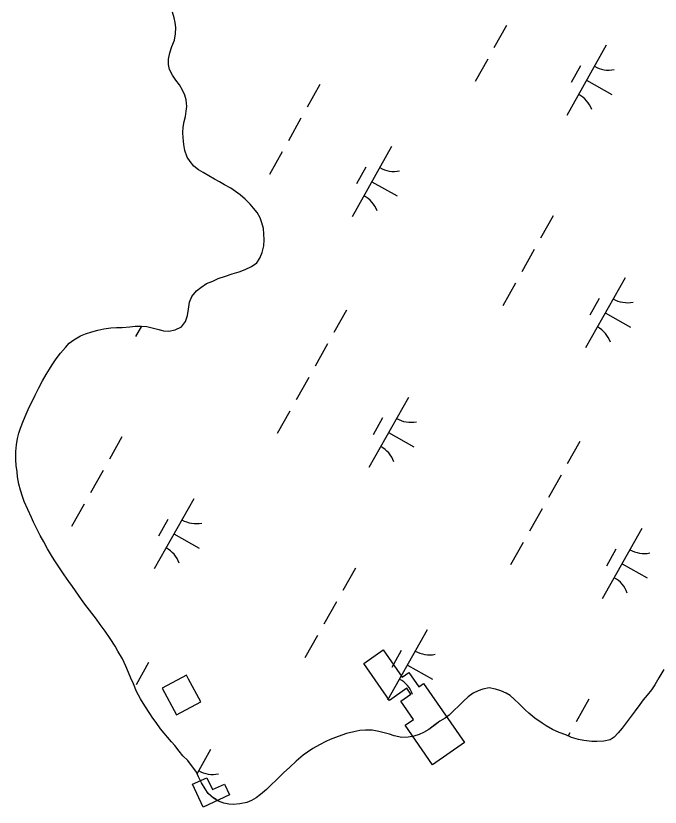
# Model space of a CAD drawing. Extents: x 3913936 to 3933962, y 195330 to 217741.
# Drawn here: x 3926806.7 to 3927207.1, y 203643 to 204134.5 of the extents above; entities that cross this region are included whole.
import ezdxf

# ---------------------------------------------------------------- set-up
doc = ezdxf.new("R2010")
doc.units = 0
for name, color, linetype in [('V-CHAN-DOCK', 7, 'Continuous'), ('V-TOPO-SHOR', 7, 'Continuous'), ('V-WETL-SWMP', 7, 'Continuous')]:
    doc.layers.add(name, color=color, linetype=linetype)

msp = doc.modelspace()

# ---------------------------------------------------------------- linework, layer by layer
at = {"layer": 'V-CHAN-DOCK'}
for points in [[(3927060.07, 203719.73), (3927085.45, 203683.13), (3927065.57, 203669.34), (3927048.6, 203693.81), (3927053.83, 203697.44), (3927045.99, 203708.76), (3927052.25, 203713.1), (3927049.7, 203716.78), (3927038.82, 203709.23), (3927022.92, 203732.16), (3927035.08, 203740.6), (3927046.81, 203723.68), (3927050.94, 203726.55), (3927057.1, 203717.67)], [(3926897.7, 203716.78), (3926906.56, 203700.25), (3926921.65, 203708.33), (3926914.12, 203722.39), (3926912.79, 203724.86)], [(3926916.59, 203657.15), (3926925.45, 203661.28), (3926928.9, 203653.88), (3926936.31, 203657.33), (3926939.47, 203650.55), (3926923.22, 203642.96)]]:
    msp.add_lwpolyline(points, close=True, dxfattribs=at)
at = {"layer": 'V-TOPO-SHOR'}
for points in [[(3926945.43, 203975.43), (3926949.22, 203976.91), (3926953.27, 203978.78), (3926956.39, 203981.17), (3926958.33, 203983.94), (3926959.74, 203987.49), (3926960.75, 203991.7), (3926960.97, 203995.37), (3926960.94, 203999.17), (3926960.65, 204002.31), (3926959.57, 204005.84), (3926958.62, 204008.98), (3926956.62, 204012.37), (3926954.5, 204014.97), (3926952.25, 204017.57), (3926949.33, 204020.56), (3926946.16, 204023.41), (3926943.26, 204025.48), (3926940.36, 204027.42), (3926936.41, 204029.61), (3926933.37, 204031.42), (3926930.21, 204033.09), (3926926.66, 204035.03), (3926923.23, 204037.09), (3926920.2, 204038.9), (3926917.42, 204041.1), (3926915.04, 204043.96), (3926913.23, 204046.8), (3926911.72, 204050.8), (3926911.03, 204054.51), (3926910.62, 204058.76), (3926910.54, 204062.01), (3926910.7, 204065.34), (3926911.37, 204068.91), (3926912.13, 204072.06), (3926912.49, 204075.21), (3926912.99, 204078.23), (3926912.56, 204082.29), (3926911.74, 204085.3), (3926910.4, 204088.43), (3926908.4, 204091.69), (3926906.15, 204094.55), (3926904.02, 204097.55), (3926902.29, 204101.07), (3926901.6, 204104.21), (3926901.7, 204107.62), (3926902.45, 204111.43), (3926903.72, 204115.5), (3926905.26, 204119.45), (3926906.01, 204123.39), (3926906.23, 204127.32), (3926905.68, 204130.33), (3926905.13, 204133.34), (3926904.05, 204136.87)], [(3926913.54, 203671.95), (3926910.49, 203674.94), (3926908.24, 203677.67), (3926905.45, 203681.18), (3926903.47, 203683.52), (3926900.95, 203686.52), (3926898.96, 203688.86), (3926896.7, 203691.72), (3926893.92, 203695.63), (3926891.92, 203698.23), (3926889.93, 203701.23), (3926886.87, 203705.92), (3926884.21, 203710.35), (3926881.81, 203714.91), (3926879.8, 203719.61), (3926878.19, 203723.14), (3926876.85, 203726.53), (3926875.11, 203730.45), (3926872.97, 203735.02), (3926870.17, 203739.84), (3926868.44, 203742.97), (3926865.38, 203747.66), (3926862.19, 203752.35), (3926859.14, 203756.51), (3926856.88, 203759.77), (3926853.96, 203763.41), (3926851.17, 203767.19), (3926849.05, 203769.92), (3926845.72, 203774.74), (3926841.87, 203779.95), (3926839.62, 203783.07), (3926836.7, 203787.37), (3926833.5, 203792.32), (3926830.58, 203796.62), (3926828.98, 203799.23), (3926826.45, 203803.4), (3926824.18, 203807.7), (3926821.92, 203811.74), (3926819.65, 203816.31), (3926817.77, 203820.09), (3926816.44, 203822.96), (3926814.17, 203827.79), (3926812.02, 203832.88), (3926810.94, 203836.02), (3926809.6, 203839.81), (3926808.64, 203843.6), (3926807.81, 203848.05), (3926807.52, 203851.19), (3926806.96, 203855.25), (3926806.8, 203858.66), (3926806.75, 203863.9), (3926807.1, 203868.1), (3926807.72, 203871.9), (3926808.61, 203875.19), (3926809.63, 203878.48), (3926811.42, 203883.21), (3926813.22, 203887.03), (3926815.14, 203891.37), (3926817.33, 203895.85), (3926818.74, 203898.88), (3926821.06, 203903.49), (3926823.25, 203907.7), (3926825.57, 203911.66), (3926827.64, 203914.95), (3926829.31, 203917.72), (3926831.9, 203921.42), (3926834.49, 203924.98), (3926837.6, 203928.55), (3926839.94, 203931.19), (3926842.8, 203933.31), (3926846.84, 203935.71), (3926850.1, 203937.05), (3926853.9, 203938.27), (3926857.69, 203939.35), (3926861.48, 203940.17), (3926865.8, 203940.61), (3926869.34, 203940.9), (3926872.88, 203940.93), (3926877.59, 203941.24), (3926880.87, 203941.67), (3926884.8, 203941.83), (3926888.08, 203941.47), (3926892.28, 203940.59), (3926895.7, 203939.71), (3926898.59, 203938.82), (3926901.73, 203938.58), (3926905.66, 203939.41), (3926909.71, 203941.28), (3926912.16, 203944.71), (3926913.31, 203948.39), (3926913.93, 203952.2), (3926914.67, 203956.66), (3926916.08, 203960.21), (3926919.06, 203963.65), (3926921.67, 203965.77), (3926925.18, 203968.17), (3926929.1, 203969.77), (3926932.49, 203971.25), (3926936.94, 203972.73), (3926941.25, 203974.21), (3926945.43, 203975.43)], [(3927209.34, 203728.54), (3927206.25, 203723.27), (3927203.79, 203719.05), (3927201.6, 203715.89), (3927199.01, 203712.45), (3927196.54, 203709.68), (3927194.47, 203706.77), (3927191.62, 203702.82), (3927189.68, 203700.31), (3927186.58, 203696.08), (3927183.47, 203691.99), (3927181, 203689.08), (3927178.54, 203686.44), (3927175.93, 203684.71), (3927172.14, 203684.02), (3927167.68, 203683.85), (3927164.54, 203683.82), (3927159.69, 203684.43), (3927156.4, 203685.05), (3927152.06, 203686.32), (3927148.38, 203687.86), (3927144.3, 203689.27), (3927140.09, 203691.19), (3927136.27, 203693.38), (3927133.76, 203695.07), (3927129.27, 203698.3), (3927125.58, 203701.28), (3927123.2, 203703.49), (3927119.49, 203707.12), (3927116.45, 203709.98), (3927113.94, 203712.31), (3927111.31, 203713.86), (3927108.15, 203715.14), (3927104.73, 203716.29), (3927100.92, 203717.04), (3927096.99, 203716.35), (3927093.99, 203715.27), (3927090.99, 203713.8), (3927087.73, 203711.41), (3927084.87, 203708.9), (3927081.89, 203705.98), (3927078.9, 203702.94), (3927075.91, 203700.16), (3927073.44, 203698.17), (3927070.18, 203696.31), (3927067.19, 203694.18), (3927063.41, 203691.26), (3927060.02, 203689.4), (3927057.28, 203688.06), (3927054.01, 203686.98), (3927050.61, 203686.42), (3927046.68, 203686.26), (3927041.82, 203687.26), (3927038.93, 203688.28), (3927035.64, 203689.17), (3927032.23, 203690.05), (3927028.15, 203690.8), (3927023.96, 203690.89), (3927020.56, 203690.6), (3927016.76, 203689.78)], [(3927016.76, 203689.78), (3927012.18, 203688.68), (3927006.96, 203686.93), (3927002.13, 203685.05), (3926999.39, 203683.72), (3926995.34, 203681.71), (3926991.3, 203679.45), (3926988.04, 203677.19), (3926985.31, 203675.19), (3926981.02, 203671.49), (3926976.99, 203667.91), (3926973.09, 203664.2), (3926969.06, 203660.36), (3926964.77, 203656.26), (3926962.44, 203654.01), (3926958.67, 203650.83), (3926956.06, 203648.71), (3926953.2, 203647.11), (3926950.32, 203645.9), (3926946.01, 203644.94), (3926942.08, 203644.64), (3926939.06, 203644.88), (3926936.04, 203645.5), (3926932.62, 203646.78), (3926929.59, 203648.59), (3926926.28, 203651.44), (3926924.29, 203654.44), (3926922.03, 203658.09), (3926920.29, 203661.74), (3926919.08, 203664.61), (3926913.54, 203671.95)]]:
    msp.add_lwpolyline(points, dxfattribs=at)
at = {"layer": 'V-WETL-SWMP'}
for p, q in [((3927111.68, 204128.6), (3927103.84, 204114.65)), ((3927173.61, 204116.25), (3927149.11, 204072.66)), ((3927099.92, 204107.68), (3927092.08, 204093.73)), ((3927157.57, 204103.47), (3927151.69, 204093)), ((3927161.36, 204094.45), (3927177.05, 204085.63)), ((3926995.67, 204091.77), (3926987.83, 204077.82)), ((3926983.91, 204070.85), (3926976.06, 204056.9)), ((3927040.24, 204053.29), (3927015.74, 204009.7)), ((3926972.14, 204049.93), (3926964.3, 204035.98)), ((3927024.21, 204040.51), (3927018.33, 204030.05)), ((3927027.99, 204031.49), (3927043.68, 204022.67)), ((3927140.66, 204010.26), (3927132.82, 203996.32)), ((3927128.9, 203989.34), (3927121.06, 203975.39)), ((3927185.24, 203971.78), (3927160.74, 203928.19)), ((3927117.14, 203968.42), (3927109.3, 203954.47)), ((3927169.2, 203959), (3927163.32, 203948.54)), ((3927012.23, 203951.68), (3927004.39, 203937.74)), ((3927172.99, 203949.99), (3927188.68, 203941.17)), ((3926884.75, 203941.83), (3926881.14, 203935.41)), ((3927000.47, 203930.76), (3926992.63, 203916.81)), ((3926988.71, 203909.84), (3926980.87, 203895.89)), ((3927050.64, 203897.49), (3927026.14, 203853.9)), ((3926976.95, 203888.92), (3926969.11, 203874.97)), ((3927034.6, 203884.71), (3927028.72, 203874.25)), ((3926872.69, 203873.01), (3926864.85, 203859.07)), ((3927038.39, 203875.7), (3927054.08, 203866.88)), ((3927157.23, 203870.17), (3927149.39, 203856.23)), ((3926860.93, 203852.09), (3926853.09, 203838.14)), ((3927145.47, 203849.25), (3927137.63, 203835.31)), ((3926917.27, 203834.53), (3926892.77, 203790.94)), ((3926849.17, 203831.17), (3926841.33, 203817.22)), ((3927133.71, 203828.33), (3927125.87, 203814.38)), ((3926901.23, 203821.75), (3926895.35, 203811.29)), ((3926905.02, 203812.74), (3926920.71, 203803.92)), ((3927195.63, 203815.98), (3927171.13, 203772.39)), ((3927121.95, 203807.41), (3927114.11, 203793.46)), ((3927179.6, 203803.2), (3927173.72, 203792.74)), ((3927183.38, 203794.19), (3927199.07, 203785.37)), ((3927017.69, 203791.5), (3927009.85, 203777.56)), ((3927005.93, 203770.58), (3926998.09, 203756.64)), ((3926994.17, 203749.66), (3926986.33, 203735.71)), ((3927062.27, 203753.02), (3927037.77, 203709.43)), ((3927046.23, 203740.24), (3927040.35, 203729.78)), ((3926889.26, 203732.92), (3926881.42, 203718.98)), ((3927050.02, 203731.23), (3927065.71, 203722.41)), ((3927162.69, 203709.99), (3927154.85, 203696.05)), ((3927150.93, 203689.07), (3927149.89, 203687.23)), ((3926927.66, 203678.73), (3926919.36, 203663.96)), ((3926928.33, 203649.67), (3926931.1, 203648.12))]:
    msp.add_line(p, q, dxfattribs=at)
for points in [[(3926945.43, 203975.43), (3926949.22, 203976.91), (3926953.27, 203978.78), (3926956.39, 203981.17), (3926958.33, 203983.94), (3926959.74, 203987.49), (3926960.75, 203991.7), (3926960.97, 203995.37), (3926960.94, 203999.17), (3926960.65, 204002.31), (3926959.57, 204005.84), (3926958.62, 204008.98), (3926956.62, 204012.37), (3926954.5, 204014.97), (3926952.25, 204017.57), (3926949.33, 204020.56), (3926946.16, 204023.41), (3926943.26, 204025.48), (3926940.36, 204027.42), (3926936.41, 204029.61), (3926933.37, 204031.42), (3926930.21, 204033.09), (3926926.66, 204035.03), (3926923.23, 204037.09), (3926920.2, 204038.9), (3926917.42, 204041.1), (3926915.04, 204043.96), (3926913.23, 204046.8), (3926911.72, 204050.8), (3926911.03, 204054.52), (3926910.62, 204058.76), (3926910.54, 204062.01), (3926910.7, 204065.34), (3926911.37, 204068.91), (3926912.13, 204072.06), (3926912.49, 204075.21), (3926912.99, 204078.23), (3926912.56, 204082.29), (3926911.74, 204085.3), (3926910.4, 204088.43), (3926908.4, 204091.69), (3926906.15, 204094.55), (3926904.02, 204097.55), (3926902.29, 204101.07), (3926901.6, 204104.21), (3926901.7, 204107.62), (3926902.45, 204111.43), (3926903.72, 204115.5), (3926905.26, 204119.45), (3926906.01, 204123.39), (3926906.23, 204127.32), (3926905.68, 204130.33), (3926905.13, 204133.34), (3926904.05, 204136.87)], [(3926846.84, 203935.71), (3926850.1, 203937.05), (3926853.9, 203938.27), (3926857.69, 203939.35), (3926861.48, 203940.17), (3926865.8, 203940.61), (3926869.34, 203940.9), (3926872.88, 203940.93), (3926877.59, 203941.24), (3926880.87, 203941.67), (3926884.8, 203941.83), (3926888.08, 203941.47), (3926892.28, 203940.59), (3926895.7, 203939.71), (3926898.59, 203938.82), (3926901.73, 203938.58), (3926905.66, 203939.41), (3926909.71, 203941.28), (3926912.16, 203944.71), (3926913.31, 203948.39), (3926913.93, 203952.2), (3926914.67, 203956.66), (3926916.08, 203960.21), (3926919.06, 203963.65), (3926921.67, 203965.77), (3926925.18, 203968.16), (3926929.1, 203969.77), (3926932.49, 203971.25), (3926936.94, 203972.73), (3926941.25, 203974.21), (3926945.43, 203975.43)], [(3927016.76, 203689.78), (3927012.18, 203688.68), (3927006.96, 203686.93), (3927002.12, 203685.05), (3926999.39, 203683.71), (3926995.34, 203681.71), (3926991.3, 203679.45), (3926988.04, 203677.19), (3926985.31, 203675.2), (3926981.02, 203671.49), (3926976.99, 203667.91), (3926973.09, 203664.2), (3926969.06, 203660.36), (3926964.77, 203656.26), (3926962.44, 203654.01), (3926958.67, 203650.83), (3926956.06, 203648.71), (3926953.2, 203647.11), (3926950.32, 203645.9), (3926946.01, 203644.94), (3926942.08, 203644.64), (3926939.06, 203644.88), (3926936.04, 203645.5), (3926932.62, 203646.78), (3926929.59, 203648.59), (3926926.28, 203651.44), (3926924.29, 203654.44), (3926922.03, 203658.09), (3926920.29, 203661.74), (3926919.08, 203664.61), (3926913.54, 203671.96), (3926910.49, 203674.94), (3926908.24, 203677.67), (3926905.45, 203681.18), (3926903.46, 203683.53), (3926900.95, 203686.52), (3926898.96, 203688.86), (3926896.7, 203691.72), (3926893.92, 203695.63), (3926891.92, 203698.23), (3926889.93, 203701.23), (3926886.87, 203705.92), (3926884.21, 203710.35), (3926881.81, 203714.91), (3926879.8, 203719.61), (3926878.19, 203723.14), (3926876.85, 203726.53), (3926875.11, 203730.45), (3926872.97, 203735.02), (3926870.17, 203739.84), (3926868.44, 203742.97), (3926865.38, 203747.66), (3926862.19, 203752.35), (3926859.13, 203756.51), (3926856.88, 203759.77), (3926853.96, 203763.41), (3926851.17, 203767.19), (3926849.05, 203769.92), (3926845.73, 203774.74), (3926841.88, 203779.95), (3926839.62, 203783.07), (3926836.69, 203787.37), (3926833.5, 203792.32), (3926830.58, 203796.62), (3926828.98, 203799.23), (3926826.45, 203803.4), (3926824.18, 203807.7), (3926821.92, 203811.74), (3926819.65, 203816.31), (3926817.77, 203820.09), (3926816.44, 203822.96), (3926814.16, 203827.79), (3926812.02, 203832.88), (3926810.94, 203836.02), (3926809.6, 203839.81), (3926808.64, 203843.6), (3926807.81, 203848.05), (3926807.52, 203851.19), (3926806.96, 203855.25), (3926806.8, 203858.66), (3926806.75, 203863.9), (3926807.1, 203868.1), (3926807.72, 203871.9), (3926808.61, 203875.19), (3926809.63, 203878.48), (3926811.42, 203883.21), (3926813.22, 203887.03), (3926815.14, 203891.37), (3926817.33, 203895.85), (3926818.74, 203898.88), (3926821.06, 203903.49), (3926823.25, 203907.7), (3926825.57, 203911.66), (3926827.64, 203914.95), (3926829.31, 203917.72), (3926831.9, 203921.42), (3926834.49, 203924.98), (3926837.6, 203928.55), (3926839.94, 203931.19), (3926842.8, 203933.31), (3926846.84, 203935.71)], [(3927209.34, 203728.54), (3927206.25, 203723.27), (3927203.79, 203719.05), (3927201.6, 203715.89), (3927199.01, 203712.45), (3927196.54, 203709.68), (3927194.47, 203706.77), (3927191.62, 203702.82), (3927189.68, 203700.31), (3927186.58, 203696.08), (3927183.47, 203691.99), (3927181, 203689.08), (3927178.54, 203686.44), (3927175.93, 203684.71), (3927172.14, 203684.02), (3927167.69, 203683.85), (3927164.54, 203683.82), (3927159.68, 203684.43), (3927156.4, 203685.05), (3927152.06, 203686.32), (3927148.38, 203687.86), (3927144.3, 203689.27), (3927140.09, 203691.19), (3927136.27, 203693.39), (3927133.76, 203695.07), (3927129.27, 203698.3), (3927125.58, 203701.28), (3927123.2, 203703.49), (3927119.49, 203707.12), (3927116.45, 203709.98), (3927113.94, 203712.31), (3927111.3, 203713.86), (3927108.15, 203715.14), (3927104.73, 203716.29), (3927100.92, 203717.04), (3927096.99, 203716.35), (3927093.99, 203715.27), (3927090.99, 203713.8), (3927087.73, 203711.41), (3927084.87, 203708.9), (3927081.89, 203705.98), (3927078.9, 203702.94), (3927075.91, 203700.16), (3927073.44, 203698.17), (3927070.18, 203696.31), (3927067.18, 203694.18), (3927063.41, 203691.26), (3927060.02, 203689.4), (3927057.28, 203688.06), (3927054.01, 203686.98), (3927050.61, 203686.42), (3927046.68, 203686.26), (3927041.82, 203687.26), (3927038.93, 203688.28), (3927035.64, 203689.17), (3927032.23, 203690.05), (3927028.16, 203690.8), (3927023.96, 203690.89), (3927020.56, 203690.6), (3927016.76, 203689.78)]]:
    msp.add_lwpolyline(points, dxfattribs=at)
for centre, start, end in [((3927175.1, 204118.42), 239.8861, 281.4297), ((3927148.03, 204070.26), 19.8861, 61.4297), ((3927041.73, 204055.46), 239.8861, 281.4297), ((3927014.66, 204007.3), 19.8861, 61.4297), ((3927186.73, 203973.95), 239.8861, 281.4297), ((3927159.66, 203925.79), 19.8861, 61.4297), ((3926880.06, 203933.01), 19.8861, 21.5116), ((3927052.13, 203899.66), 239.8861, 281.4297), ((3927025.06, 203851.5), 19.8861, 61.4297), ((3926918.76, 203836.7), 239.8861, 281.4297), ((3926891.69, 203788.54), 19.8861, 61.4297), ((3927197.13, 203818.15), 239.8861, 281.4297), ((3927170.06, 203769.99), 19.8861, 61.4297), ((3927063.76, 203755.19), 239.8861, 281.4297), ((3927036.69, 203707.03), 19.8861, 61.4297), ((3926929.16, 203680.9), 239.8861, 281.4297)]:
    msp.add_arc(centre, 17.62, start, end, dxfattribs=at)

doc.saveas('drawing.dxf')
